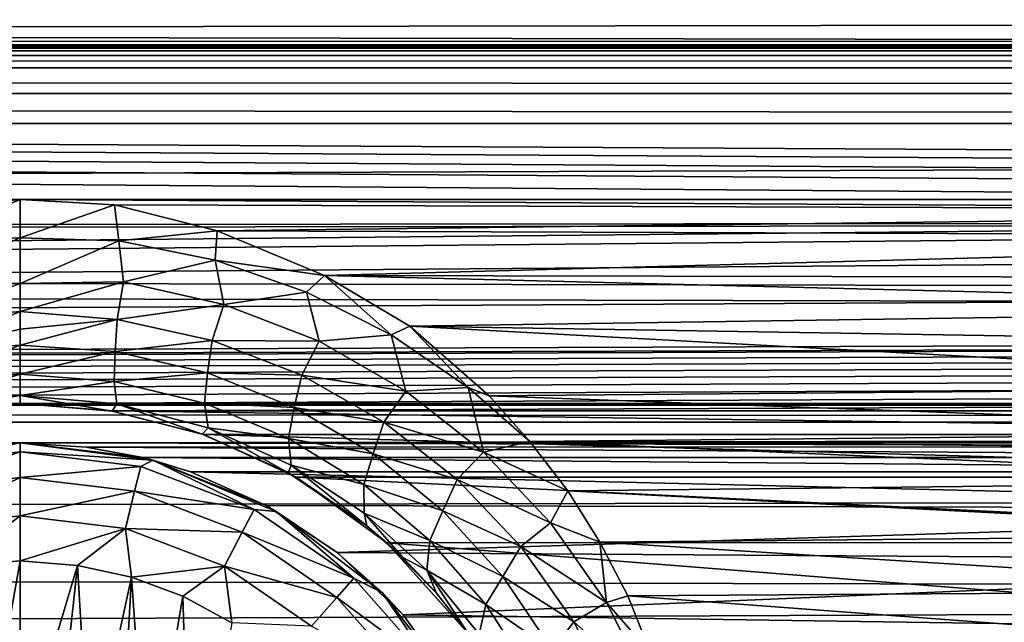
# Model space of a CAD drawing. Header units: metres. Extents: x -95 to 103, y -12 to 12.
# Tile 281 of 520: x -44.2 to -41.7, y 7.98 to 9.51. Entities that reach past the tile are written whole.
import ezdxf

# ---------------------------------------------------------------- set-up
doc = ezdxf.new("R2010")
doc.units = ezdxf.units.M
doc.layers.add('solid_P74500', color=7, linetype='CONTINUOUS')
doc.layers.add('solid_P74500_01', color=7, linetype='CONTINUOUS')

msp = doc.modelspace()

# ---------------------------------------------------------------- linework, layer by layer
at = {"layer": 'solid_P74500'}
for points in [[(92.5, 10.0152, -7.478519), (-94.018356, 9.477332, -8.150471), (-94.018356, 10.085306, -7.38489)], [(92.5, 10.0152, -7.478519), (92.5, 9.409225, -8.228889), (-94.018356, 9.477332, -8.150471)], [(92.5, 9.169497, 8.495161), (92.5, 9.793223, 7.7681), (-94.018356, 9.577682, 8.03231)], [(-12.2, 5.05, 0.5), (-11.7, 9.776363, 0.5), (-88, 9.776363, 0.5)], [(-12.2, 5.05, 0.5), (-88, 9.776363, 0.5), (-88, 5.05, 0.5)], [(92.5, 9.169497, 8.495161), (-94.018356, 9.577682, 8.03231), (-94.018356, 8.920666, 8.756239)], [(-86.199997, 9.423205, -4.3), (-87.224998, 9.55, -4.3), (-12.775, 9.55, -4.3)], [(-86.199997, 9.423205, -4.3), (-12.775, 9.55, -4.3), (-13.8, 9.423205, -4.3)], [(-44.200005, 9.057376, -8.614751), (-49.200005, 9.057376, -8.614751), (-94.018356, 9.477332, -8.150471)], [(-39.200005, 9.057376, -8.614751), (-44.200005, 9.057376, -8.614751), (-94.018356, 9.477332, -8.150471)], [(-34.200005, 9.057376, -8.614751), (-39.200005, 9.057376, -8.614751), (-94.018356, 9.477332, -8.150471)], [(-29.200006, 9.057376, -8.614751), (-34.200005, 9.057376, -8.614751), (-94.018356, 9.477332, -8.150471)], [(-24.200006, 9.057376, -8.614751), (-29.200006, 9.057376, -8.614751), (-94.018356, 9.477332, -8.150471)], [(-19.200006, 9.057376, -8.614751), (-24.200006, 9.057376, -8.614751), (-94.018356, 9.477332, -8.150471)], [(-86.199997, 9.44173, -4.343083), (-13.8, 9.443185, -4.348236), (-13.8, 9.45, -4.4)], [(-86.199997, 9.45, -4.4), (-86.199997, 9.44173, -4.343083), (-13.8, 9.45, -4.4)], [(-86.199997, 9.45, -5), (-86.199997, 9.45, -4.4), (-13.8, 9.45, -4.4)], [(-13.8, 9.45, -5), (-86.199997, 9.45, -5), (-13.8, 9.45, -4.4)], [(-13.8, 9.434836, -5.076392), (-86.199997, 9.434776, -5.076537), (-86.199997, 9.45, -5)], [(-13.8, 9.434836, -5.076392), (-86.199997, 9.45, -5), (-13.8, 9.45, -5)], [(-13.8, 9.443185, -4.348236), (-86.199997, 9.423205, -4.3), (-13.8, 9.423205, -4.3)], [(-86.199997, 9.44173, -4.343083), (-86.199997, 9.423205, -4.3), (-13.8, 9.443185, -4.348236)], [(-13.8, 9.391477, -5.141366), (-86.199997, 9.434776, -5.076537), (-13.8, 9.434836, -5.076392)], [(-13.8, 9.391477, -5.141366), (-86.199997, 9.391366, -5.141477), (-86.199997, 9.434776, -5.076537)], [(-13.8, 9.391477, -5.141366), (-13.8, 9.326537, -5.184776), (-86.199997, 9.391366, -5.141477)], [(-13.8, 9.326537, -5.184776), (-86.199997, 9.326391, -5.184836), (-86.199997, 9.391366, -5.141477)], [(-13.8, 9.326537, -5.184776), (-13.8, 9.25, -5.2), (-86.199997, 9.326391, -5.184836)], [(-13.8, 9.25, -5.2), (-86.199997, 9.25, -5.2), (-86.199997, 9.326391, -5.184836)], [(-13.8, 9.25, -5.2), (-86.995445, 8.535221, -5.2), (-86.199997, 9.25, -5.2)], [(-13.8, 9.25, -5.2), (-13.566045, 9.214799, -5.2), (-86.995445, 8.535221, -5.2)], [(-13.566045, 9.214799, -5.2), (-13.35684, 9.115801, -5.2), (-86.995445, 8.535221, -5.2)], [(92.5, 8.487373, 9.175829), (92.5, 9.169497, 8.495161), (-94.018356, 8.920666, 8.756239)], [(-84.199997, 8.54, -7.701844), (92.5, 9.145422, -6.971025), (-92.5, 8.940191, -7.233159)], [(-74.199997, 8.54, -7.701844), (92.5, 9.145422, -6.971025), (-79.199997, 8.54, -7.701844)], [(-69.199997, 8.54, -7.701844), (92.5, 9.145422, -6.971025), (-74.199997, 8.54, -7.701844)], [(-64.199997, 8.54, -7.701844), (92.5, 9.145422, -6.971025), (-69.199997, 8.54, -7.701844)], [(-59.200001, 8.54, -7.701844), (92.5, 9.145422, -6.971025), (-64.199997, 8.54, -7.701844)], [(-54.200001, 8.54, -7.701844), (92.5, 9.145422, -6.971025), (-59.200001, 8.54, -7.701844)], [(-49.200001, 8.54, -7.701844), (92.5, 9.145422, -6.971025), (-54.200001, 8.54, -7.701844)], [(-44.200001, 8.54, -7.701844), (92.5, 9.145422, -6.971025), (-49.200001, 8.54, -7.701844)], [(-39.200001, 8.54, -7.701844), (92.5, 9.145422, -6.971025), (-44.200001, 8.54, -7.701844)], [(-13.35684, 9.115801, -5.2), (-13.185196, 8.961563, -5.2), (-86.995445, 8.535221, -5.2)], [(-44.200005, 9.057376, -8.614751), (-44.493057, 9.02928, -8.644195), (-49.200005, 9.057376, -8.614751)], [(-44.451721, 8.951935, -8.698801), (-44.493057, 9.02928, -8.644195), (-44.200005, 9.057376, -8.614751)], [(-44.199982, 8.960335, -8.682782), (-44.451721, 8.951935, -8.698801), (-44.200005, 9.057376, -8.614751)], [(-39.493057, 9.02928, -8.644195), (-43.960751, 9.043484, -8.629334), (-44.200005, 9.057376, -8.614751)], [(-44.199982, 8.960335, -8.682782), (-44.200005, 9.057376, -8.614751), (-43.960751, 9.043484, -8.629334)], [(-39.200005, 9.057376, -8.614751), (-39.493057, 9.02928, -8.644195), (-44.200005, 9.057376, -8.614751)], [(-43.949501, 8.952705, -8.698201), (-44.199982, 8.960335, -8.682782), (-43.960751, 9.043484, -8.629334)], [(-39.493057, 9.02928, -8.644195), (-43.700359, 8.978143, -8.697296), (-43.960751, 9.043484, -8.629334)], [(-43.949501, 8.952705, -8.698201), (-43.960751, 9.043484, -8.629334), (-43.700359, 8.978143, -8.697296)], [(-39.493057, 9.02928, -8.644195), (-39.756618, 8.963315, -8.712577), (-43.700359, 8.978143, -8.697296)], [(-43.949501, 8.952705, -8.698201), (-43.700359, 8.978143, -8.697296), (-43.705162, 8.903148, -8.754843)], [(-43.705162, 8.903148, -8.754843), (-43.700359, 8.978143, -8.697296), (-43.427822, 8.864437, -8.813158)], [(-39.756618, 8.963315, -8.712577), (-43.427822, 8.864437, -8.813158), (-43.700359, 8.978143, -8.697296)], [(-13.185196, 8.961563, -5.2), (-13.064476, 8.764095, -5.2), (-86.995445, 8.535221, -5.2)], [(-44.46175, 8.847548, -8.731838), (-44.451721, 8.951935, -8.698801), (-44.199982, 8.960335, -8.682782)], [(-44.199982, 8.960335, -8.682782), (-44.199963, 8.843924, -8.707972), (-44.46175, 8.847548, -8.731838)], [(-43.949501, 8.952705, -8.698201), (-44.199963, 8.843924, -8.707972), (-44.199982, 8.960335, -8.682782)], [(-43.949501, 8.952705, -8.698201), (-43.938175, 8.848036, -8.731714), (-44.199963, 8.843924, -8.707972)], [(-43.949501, 8.952705, -8.698201), (-43.705162, 8.903148, -8.754843), (-43.938175, 8.848036, -8.731714)], [(-39.756618, 8.963315, -8.712577), (-39.992466, 8.857634, -8.819996), (-43.427822, 8.864437, -8.813158)], [(92.5, 8.487373, 9.175829), (-94.018356, 8.920666, 8.756239), (-94.018356, 8.209083, 9.426609)], [(-43.705162, 8.903148, -8.754843), (-43.682835, 8.790976, -8.803505), (-43.938175, 8.848036, -8.731714)], [(-43.705162, 8.903148, -8.754843), (-43.427822, 8.864437, -8.813158), (-43.473045, 8.822479, -8.843252)], [(-43.705162, 8.903148, -8.754843), (-43.473045, 8.822479, -8.843252), (-43.682835, 8.790976, -8.803505)], [(-43.473045, 8.822479, -8.843252), (-43.427822, 8.864437, -8.813158), (-43.257984, 8.713788, -8.956596)], [(-40.115223, 8.781263, -8.896033), (-43.21125, 8.735947, -8.940538), (-43.427822, 8.864437, -8.813158)], [(-43.257984, 8.713788, -8.956596), (-43.427822, 8.864437, -8.813158), (-43.21125, 8.735947, -8.940538)], [(-39.992466, 8.857634, -8.819996), (-40.115223, 8.781263, -8.896033), (-43.427822, 8.864437, -8.813158)], [(-44.446915, 8.752792, -8.725297), (-44.46175, 8.847548, -8.731838), (-44.199963, 8.843924, -8.707972)], [(-44.199963, 8.843924, -8.707972), (-44.199959, 8.772922, -8.700407), (-44.446915, 8.752792, -8.725297)], [(-43.938175, 8.848036, -8.731714), (-44.199959, 8.772922, -8.700407), (-44.199963, 8.843924, -8.707972)], [(-43.938175, 8.848036, -8.731714), (-43.953758, 8.752831, -8.725092), (-44.199959, 8.772922, -8.700407)], [(-43.938175, 8.848036, -8.731714), (-43.682835, 8.790976, -8.803505), (-43.953758, 8.752831, -8.725092)], [(-43.473045, 8.822479, -8.843252), (-43.441589, 8.697452, -8.914131), (-43.682835, 8.790976, -8.803505)], [(-43.473045, 8.822479, -8.843252), (-43.257984, 8.713788, -8.956596), (-43.441589, 8.697452, -8.914131)], [(-43.682835, 8.790976, -8.803505), (-43.713203, 8.699433, -8.797652), (-43.953758, 8.752831, -8.725092)], [(-43.682835, 8.790976, -8.803505), (-43.441589, 8.697452, -8.914131), (-43.713203, 8.699433, -8.797652)], [(-40.115223, 8.781263, -8.896033), (-40.243198, 8.687765, -8.987366), (-43.21125, 8.735947, -8.940538)], [(-13.064476, 8.764095, -5.2), (-13.004552, 8.535221, -5.2), (-86.995445, 8.535221, -5.2)], [(-44.441639, 8.671274, -8.694287), (-44.446915, 8.752792, -8.725297), (-44.199959, 8.772922, -8.700407)], [(-44.199955, 8.728601, -8.686563), (-44.441639, 8.671274, -8.694287), (-44.199959, 8.772922, -8.700407)], [(-43.953758, 8.752831, -8.725092), (-44.199955, 8.728601, -8.686563), (-44.199959, 8.772922, -8.700407)], [(-43.953758, 8.752831, -8.725092), (-44.199955, 8.687284, -8.666237), (-44.199955, 8.728601, -8.686563)], [(-43.959221, 8.671343, -8.694014), (-44.199955, 8.687284, -8.666237), (-43.953758, 8.752831, -8.725092)], [(-43.959221, 8.671343, -8.694014), (-43.953758, 8.752831, -8.725092), (-43.713203, 8.699433, -8.797652)], [(-44.199955, 8.728601, -8.686563), (-44.199955, 8.687284, -8.666237), (-44.441639, 8.671274, -8.694287)], [(-43.257984, 8.713788, -8.956596), (-43.21125, 8.735947, -8.940538), (-43.062946, 8.580557, -9.088383)], [(-40.366447, 8.581667, -9.088729), (-43.00983, 8.558819, -9.110249), (-43.21125, 8.735947, -8.940538)], [(-43.062946, 8.580557, -9.088383), (-43.21125, 8.735947, -8.940538), (-43.00983, 8.558819, -9.110249)], [(-40.243198, 8.687765, -8.987366), (-40.366447, 8.581667, -9.088729), (-43.21125, 8.735947, -8.940538)], [(-43.257984, 8.713788, -8.956596), (-43.220764, 8.57114, -9.053757), (-43.441589, 8.697452, -8.914131)], [(-43.257984, 8.713788, -8.956596), (-43.062946, 8.580557, -9.088383), (-43.220764, 8.57114, -9.053757)], [(-44.439163, 8.595643, -8.634041), (-44.441639, 8.671274, -8.694287), (-44.199955, 8.687284, -8.666237)], [(-44.199959, 8.614271, -8.605644), (-44.439163, 8.595643, -8.634041), (-44.199955, 8.687284, -8.666237)], [(-43.959221, 8.671343, -8.694014), (-44.199959, 8.614271, -8.605644), (-44.199955, 8.687284, -8.666237)], [(-43.72506, 8.617503, -8.770029), (-43.959221, 8.671343, -8.694014), (-43.713203, 8.699433, -8.797652)], [(-43.72506, 8.617503, -8.770029), (-43.713203, 8.699433, -8.797652), (-43.485458, 8.611586, -8.909285)], [(-43.441589, 8.697452, -8.914131), (-43.485458, 8.611586, -8.909285), (-43.713203, 8.699433, -8.797652)], [(-43.441589, 8.697452, -8.914131), (-43.220764, 8.57114, -9.053757), (-43.485458, 8.611586, -8.909285)], [(-43.961632, 8.595754, -8.633754), (-44.199959, 8.614271, -8.605644), (-43.959221, 8.671343, -8.694014)], [(-43.961632, 8.595754, -8.633754), (-43.959221, 8.671343, -8.694014), (-43.72506, 8.617503, -8.770029)], [(-44.44595, 8.538467, -8.544914), (-44.439163, 8.595643, -8.634041), (-44.199959, 8.614271, -8.605644)], [(-44.19997, 8.559706, -8.514988), (-44.44595, 8.538467, -8.544914), (-44.199959, 8.614271, -8.605644)], [(-43.961632, 8.595754, -8.633754), (-44.19997, 8.559706, -8.514988), (-44.199959, 8.614271, -8.605644)], [(-43.961632, 8.595754, -8.633754), (-43.72506, 8.617503, -8.770029), (-43.732174, 8.540157, -8.71243)], [(-43.732174, 8.540157, -8.71243), (-43.72506, 8.617503, -8.770029), (-43.504845, 8.529674, -8.886116)], [(-43.504845, 8.529674, -8.886116), (-43.72506, 8.617503, -8.770029), (-43.485458, 8.611586, -8.909285)], [(-43.504845, 8.529674, -8.886116), (-43.485458, 8.611586, -8.909285), (-43.276642, 8.492581, -9.04997)], [(-43.220764, 8.57114, -9.053757), (-43.276642, 8.492581, -9.04997), (-43.485458, 8.611586, -8.909285)], [(-43.961632, 8.595754, -8.633754), (-43.9548, 8.538644, -8.544617), (-44.19997, 8.559706, -8.514988)], [(-43.961632, 8.595754, -8.633754), (-43.732174, 8.540157, -8.71243), (-43.9548, 8.538644, -8.544617)], [(-43.062946, 8.580557, -9.088383), (-43.024174, 8.416284, -9.21362), (-43.220764, 8.57114, -9.053757)], [(-43.062946, 8.580557, -9.088383), (-43.00983, 8.558819, -9.110249), (-42.906006, 8.443342, -9.217374)], [(-43.062946, 8.580557, -9.088383), (-42.906006, 8.443342, -9.217374), (-43.024174, 8.416284, -9.21362)], [(-40.366447, 8.581667, -9.088729), (-40.475742, 8.467224, -9.19544), (-43.00983, 8.558819, -9.110249)], [(-44.19997, 8.559706, -8.514988), (-44.432384, 8.520578, -8.433332), (-44.44595, 8.538467, -8.544914)], [(-44.19997, 8.559706, -8.514988), (-44.200001, 8.54, -8.407997), (-44.432384, 8.520578, -8.433332)], [(-43.96706, 8.520485, -8.43343), (-44.200001, 8.54, -8.407997), (-44.19997, 8.559706, -8.514988)], [(-43.9548, 8.538644, -8.544617), (-43.96706, 8.520485, -8.43343), (-44.19997, 8.559706, -8.514988)], [(-43.220764, 8.57114, -9.053757), (-43.024174, 8.416284, -9.21362), (-43.276642, 8.492581, -9.04997)], [(-40.475742, 8.467224, -9.19544), (-42.906006, 8.443342, -9.217374), (-43.00983, 8.558819, -9.110249)], [(-87, 8.49261, -5.204592), (-86.995445, 8.535221, -5.2), (-13, 8.492611, -5.204592)], [(-86.995445, 8.535221, -5.2), (-13.004552, 8.535221, -5.2), (-13, 8.492611, -5.204592)], [(-44.200001, 8.54, -7.701844), (-49.200001, 8.54, -7.701844), (-48.969208, 8.520817, -7.723062)], [(-44.429855, 8.520978, -7.722884), (-44.200001, 8.54, -7.701844), (-48.969208, 8.520817, -7.723062)], [(-44.432384, 8.520578, -8.433332), (-44.200001, 8.54, -8.407997), (-44.429855, 8.520978, -7.722884)], [(-44.200001, 8.54, -8.407997), (-44.200001, 8.54, -7.701844), (-44.429855, 8.520978, -7.722884)], [(-39.200001, 8.54, -7.701844), (-44.200001, 8.54, -7.701844), (-43.969208, 8.520817, -7.723062)], [(-43.96706, 8.520485, -8.43343), (-43.969208, 8.520817, -7.723062), (-44.200001, 8.54, -7.701844)], [(-43.96706, 8.520485, -8.43343), (-44.200001, 8.54, -7.701844), (-44.200001, 8.54, -8.407997)], [(-39.429855, 8.520978, -7.722884), (-39.200001, 8.54, -7.701844), (-43.969208, 8.520817, -7.723062)], [(-43.9548, 8.538644, -8.544617), (-43.73814, 8.461623, -8.506862), (-43.96706, 8.520485, -8.43343)], [(-43.732174, 8.540157, -8.71243), (-43.722622, 8.477684, -8.627227), (-43.9548, 8.538644, -8.544617)], [(-43.9548, 8.538644, -8.544617), (-43.722622, 8.477684, -8.627227), (-43.73814, 8.461623, -8.506862)], [(-43.732174, 8.540157, -8.71243), (-43.504845, 8.529674, -8.886116), (-43.519291, 8.451239, -8.831435)], [(-43.732174, 8.540157, -8.71243), (-43.519291, 8.451239, -8.831435), (-43.722622, 8.477684, -8.627227)], [(-43.519291, 8.451239, -8.831435), (-43.504845, 8.529674, -8.886116), (-43.304352, 8.411588, -9.031435)], [(-43.304352, 8.411588, -9.031435), (-43.504845, 8.529674, -8.886116), (-43.276642, 8.492581, -9.04997)], [(-39.663189, 8.461158, -7.788376), (-39.429855, 8.520978, -7.722884), (-43.969208, 8.520817, -7.723062)], [(-39.663189, 8.461158, -7.788376), (-43.969208, 8.520817, -7.723062), (-43.73526, 8.460627, -7.788954)], [(-43.73814, 8.461623, -8.506862), (-43.73526, 8.460627, -7.788954), (-43.969208, 8.520817, -7.723062)], [(-43.73814, 8.461623, -8.506862), (-43.969208, 8.520817, -7.723062), (-43.96706, 8.520485, -8.43343)], [(92.5, 7.752533, 9.805175), (92.5, 8.487373, 9.175829), (-94.018356, 8.209083, 9.426609)], [(-44.200001, 8.44, -5.224123), (-87, 8.49261, -5.204592), (-13, 8.492611, -5.204592)], [(-87, 8.49261, -5.204592), (-44.200001, 8.44, -5.224123), (-49.200001, 8.44, -5.224123)], [(-13, 8.492611, -5.204592), (-39.200001, 8.44, -5.224123), (-44.200001, 8.44, -5.224123)], [(-43.722622, 8.477684, -8.627227), (-43.520088, 8.363814, -8.627802), (-43.73814, 8.461623, -8.506862)], [(-43.722622, 8.477684, -8.627227), (-43.512047, 8.382983, -8.75055), (-43.520088, 8.363814, -8.627802)], [(-43.519291, 8.451239, -8.831435), (-43.512047, 8.382983, -8.75055), (-43.722622, 8.477684, -8.627227)], [(-43.304352, 8.411588, -9.031435), (-43.276642, 8.492581, -9.04997), (-43.090515, 8.34636, -9.210852)], [(-43.024174, 8.416284, -9.21362), (-43.090515, 8.34636, -9.210852), (-43.276642, 8.492581, -9.04997)], [(-43.520088, 8.363814, -8.627802), (-43.73526, 8.460627, -7.788954), (-43.73814, 8.461623, -8.506862)], [(-39.899006, 8.353099, -7.904159), (-39.663189, 8.461158, -7.788376), (-43.73526, 8.460627, -7.788954)], [(-39.899006, 8.353099, -7.904159), (-43.73526, 8.460627, -7.788954), (-43.499878, 8.352461, -7.904833)], [(-43.520088, 8.363814, -8.627802), (-43.499878, 8.352461, -7.904833), (-43.73526, 8.460627, -7.788954)], [(-43.519291, 8.451239, -8.831435), (-43.304352, 8.411588, -9.031435), (-43.327904, 8.333687, -8.979209)], [(-43.519291, 8.451239, -8.831435), (-43.327904, 8.333687, -8.979209), (-43.512047, 8.382983, -8.75055)], [(-40.475742, 8.467224, -9.19544), (-40.512749, 8.422978, -9.235986), (-42.906006, 8.443342, -9.217374)], [(-44.200001, 8.44, -5.224123), (-44.364891, 8.429509, -5.230221), (-49.200001, 8.44, -5.224123)], [(-44.536465, 8.395703, -11.5), (-44.364891, 8.429509, -5.230221), (-44.200001, 8.44, -5.224123)], [(-44.536465, 8.395703, -11.5), (-44.200001, 8.44, -5.224123), (-44.200001, 8.44, -11.5)], [(-44.505669, 8.380139, -11.614588), (-44.536465, 8.395703, -11.5), (-44.200001, 8.44, -11.5)], [(-44.200001, 8.417253, -11.614588), (-44.505669, 8.380139, -11.614588), (-44.200001, 8.44, -11.5)], [(-39.364891, 8.429509, -5.230221), (-44.032898, 8.429217, -5.230403), (-44.200001, 8.44, -5.224123)], [(-44.200001, 8.44, -11.5), (-44.200001, 8.44, -5.224123), (-44.032898, 8.429217, -5.230403)], [(-39.200001, 8.44, -5.224123), (-39.364891, 8.429509, -5.230221), (-44.200001, 8.44, -5.224123)], [(-44.200001, 8.44, -11.5), (-44.032898, 8.429217, -5.230403), (-43.889034, 8.402259, -5.250598)], [(-43.863537, 8.395703, -11.5), (-44.200001, 8.44, -11.5), (-43.889034, 8.402259, -5.250598)], [(-43.863537, 8.395703, -11.5), (-44.200001, 8.417253, -11.614588), (-44.200001, 8.44, -11.5)], [(-39.364891, 8.429509, -5.230221), (-39.509518, 8.402635, -5.250264), (-44.032898, 8.429217, -5.230403)], [(-39.509518, 8.402635, -5.250264), (-43.889034, 8.402259, -5.250598), (-44.032898, 8.429217, -5.230403)], [(-43.024174, 8.416284, -9.21362), (-42.906006, 8.443342, -9.217374), (-42.810066, 8.317733, -9.33088)], [(-40.574173, 8.342347, -9.30888), (-42.810066, 8.317733, -9.33088), (-42.906006, 8.443342, -9.217374)], [(-40.512749, 8.422978, -9.235986), (-40.574173, 8.342347, -9.30888), (-42.906006, 8.443342, -9.217374)], [(-44.490101, 8.316991, -11.712049), (-44.505669, 8.380139, -11.614588), (-44.200001, 8.417253, -11.614588)], [(-44.490101, 8.316991, -11.712049), (-44.200001, 8.417253, -11.614588), (-44.200001, 8.352216, -11.712049)], [(-43.894333, 8.380139, -11.614588), (-44.200001, 8.352216, -11.712049), (-44.200001, 8.417253, -11.614588)], [(-43.863537, 8.395703, -11.5), (-43.894333, 8.380139, -11.614588), (-44.200001, 8.417253, -11.614588)], [(-39.509518, 8.402635, -5.250264), (-39.63176, 8.366207, -5.293069), (-43.889034, 8.402259, -5.250598)], [(-43.889034, 8.402259, -5.250598), (-39.63176, 8.366207, -5.293069), (-43.768238, 8.366207, -5.293069)], [(-43.863537, 8.395703, -11.5), (-43.889034, 8.402259, -5.250598), (-43.768238, 8.366207, -5.293069)], [(-43.327904, 8.333687, -8.979209), (-43.304352, 8.411588, -9.031435), (-43.126923, 8.267343, -9.196733)], [(-43.126923, 8.267343, -9.196733), (-43.304352, 8.411588, -9.031435), (-43.090515, 8.34636, -9.210852)], [(-43.024174, 8.416284, -9.21362), (-42.853996, 8.236588, -9.38695), (-43.090515, 8.34636, -9.210852)], [(-43.024174, 8.416284, -9.21362), (-42.810066, 8.317733, -9.33088), (-42.853996, 8.236588, -9.38695)], [(-43.894333, 8.380139, -11.614588), (-43.909897, 8.316991, -11.712049), (-44.200001, 8.352216, -11.712049)], [(-43.894333, 8.380139, -11.614588), (-43.60643, 8.270952, -11.614588), (-43.909897, 8.316991, -11.712049)], [(-43.863537, 8.395703, -11.5), (-43.60643, 8.270952, -11.614588), (-43.894333, 8.380139, -11.614588)], [(-43.863537, 8.395703, -11.5), (-43.768238, 8.366207, -5.293069), (-43.575996, 8.280447, -5.426181)], [(-43.863537, 8.395703, -11.5), (-43.575996, 8.280447, -5.426181), (-43.549999, 8.265833, -11.5)], [(-43.863537, 8.395703, -11.5), (-43.549999, 8.265833, -11.5), (-43.60643, 8.270952, -11.614588)], [(-43.512047, 8.382983, -8.75055), (-43.32048, 8.229239, -8.787727), (-43.520088, 8.363814, -8.627802)], [(-43.512047, 8.382983, -8.75055), (-43.326813, 8.260994, -8.901955), (-43.32048, 8.229239, -8.787727)], [(-43.327904, 8.333687, -8.979209), (-43.326813, 8.260994, -8.901955), (-43.512047, 8.382983, -8.75055)], [(-44.490101, 8.316991, -11.712049), (-44.200001, 8.352216, -11.712049), (-44.466789, 8.222411, -11.777164)], [(-44.200001, 8.352216, -11.712049), (-44.200001, 8.254805, -11.777164), (-44.466789, 8.222411, -11.777164)], [(-43.909897, 8.316991, -11.712049), (-44.200001, 8.254805, -11.777164), (-44.200001, 8.352216, -11.712049)], [(-43.768238, 8.366207, -5.293069), (-39.63176, 8.366207, -5.293069), (-39.838207, 8.272575, -5.438244)], [(-43.575996, 8.280447, -5.426181), (-43.768238, 8.366207, -5.293069), (-39.838207, 8.272575, -5.438244)], [(-43.32048, 8.229239, -8.787727), (-43.499878, 8.352461, -7.904833), (-43.520088, 8.363814, -8.627802)], [(-40.130051, 8.186581, -8.076503), (-39.899006, 8.353099, -7.904159), (-43.499878, 8.352461, -7.904833)], [(-40.130051, 8.186581, -8.076503), (-43.499878, 8.352461, -7.904833), (-43.269226, 8.185938, -8.077154)], [(-43.32048, 8.229239, -8.787727), (-43.269226, 8.185938, -8.077154), (-43.499878, 8.352461, -7.904833)], [(-43.327904, 8.333687, -8.979209), (-43.126923, 8.267343, -9.196733), (-43.160397, 8.191937, -9.146291)], [(-43.327904, 8.333687, -8.979209), (-43.160397, 8.191937, -9.146291), (-43.326813, 8.260994, -8.901955)], [(-43.126923, 8.267343, -9.196733), (-43.090515, 8.34636, -9.210852), (-42.929272, 8.176402, -9.385122)], [(-42.853996, 8.236588, -9.38695), (-42.929272, 8.176402, -9.385122), (-43.090515, 8.34636, -9.210852)], [(-40.574173, 8.342347, -9.30888), (-40.661537, 8.207409, -9.428066), (-42.810066, 8.317733, -9.33088)], [(-43.909897, 8.316991, -11.712049), (-43.933208, 8.222411, -11.777164), (-44.200001, 8.254805, -11.777164)], [(-43.909897, 8.316991, -11.712049), (-43.636654, 8.213364, -11.712049), (-43.933208, 8.222411, -11.777164)], [(-43.60643, 8.270952, -11.614588), (-43.636654, 8.213364, -11.712049), (-43.909897, 8.316991, -11.712049)], [(-42.853996, 8.236588, -9.38695), (-42.810066, 8.317733, -9.33088), (-42.728512, 8.18801, -9.444919)], [(-40.661537, 8.207409, -9.428066), (-42.728512, 8.18801, -9.444919), (-42.810066, 8.317733, -9.33088)], [(-43.395794, 8.161398, -5.603641), (-43.575996, 8.280447, -5.426181), (-39.838207, 8.272575, -5.438244)], [(-43.549999, 8.265833, -11.5), (-43.575996, 8.280447, -5.426181), (-43.395794, 8.161398, -5.603641)], [(-44.466789, 8.222411, -11.777164), (-44.200001, 8.254805, -11.777164), (-44.370331, 8.125382, -11.8)], [(-44.200001, 8.254805, -11.777164), (-44.200001, 8.14, -11.8), (-44.370331, 8.125382, -11.8)], [(-43.933208, 8.222411, -11.777164), (-44.200001, 8.14, -11.8), (-44.200001, 8.254805, -11.777164)], [(-43.60643, 8.270952, -11.614588), (-43.353024, 8.096038, -11.614588), (-43.636654, 8.213364, -11.712049)], [(-43.549999, 8.265833, -11.5), (-43.353024, 8.096038, -11.614588), (-43.60643, 8.270952, -11.614588)], [(-43.549999, 8.265833, -11.5), (-43.395794, 8.161398, -5.603641), (-43.280762, 8.059238, -11.5)], [(-43.549999, 8.265833, -11.5), (-43.280762, 8.059238, -11.5), (-43.353024, 8.096038, -11.614588)], [(-43.395794, 8.161398, -5.603641), (-39.838207, 8.272575, -5.438244), (-40.03117, 8.13967, -5.635225)], [(-43.326813, 8.260994, -8.901955), (-43.228977, 8.14852, -8.881587), (-43.32048, 8.229239, -8.787727)], [(-43.326813, 8.260994, -8.901955), (-43.167862, 8.116902, -9.071674), (-43.228977, 8.14852, -8.881587)], [(-43.160397, 8.191937, -9.146291), (-43.167862, 8.116902, -9.071674), (-43.326813, 8.260994, -8.901955)], [(-43.160397, 8.191937, -9.146291), (-43.126923, 8.267343, -9.196733), (-42.974445, 8.100428, -9.375034)], [(-42.974445, 8.100428, -9.375034), (-43.126923, 8.267343, -9.196733), (-42.929272, 8.176402, -9.385122)], [(-43.228977, 8.14852, -8.881587), (-43.269226, 8.185938, -8.077154), (-43.32048, 8.229239, -8.787727)], [(-42.853996, 8.236588, -9.38695), (-42.711864, 8.035035, -9.568677), (-42.929272, 8.176402, -9.385122)], [(-42.853996, 8.236588, -9.38695), (-42.728512, 8.18801, -9.444919), (-42.711864, 8.035035, -9.568677)], [(92.5, 7.752533, 9.805175), (-94.018356, 8.209083, 9.426609), (-94.018356, 7.447287, 10.039319)], [(-43.933208, 8.222411, -11.777164), (-44.054955, 8.12864, -11.8), (-44.200001, 8.14, -11.8)], [(-43.933208, 8.222411, -11.777164), (-43.917507, 8.099016, -11.8), (-44.054955, 8.12864, -11.8)], [(-43.933208, 8.222411, -11.777164), (-43.681923, 8.12711, -11.777164), (-43.917507, 8.099016, -11.8)], [(-43.636654, 8.213364, -11.712049), (-43.681923, 8.12711, -11.777164), (-43.933208, 8.222411, -11.777164)], [(-43.636654, 8.213364, -11.712049), (-43.396152, 8.047357, -11.712049), (-43.681923, 8.12711, -11.777164)], [(-43.353024, 8.096038, -11.614588), (-43.396152, 8.047357, -11.712049), (-43.636654, 8.213364, -11.712049)], [(-40.661537, 8.207409, -9.428066), (-40.735615, 8.064089, -9.550941), (-42.728512, 8.18801, -9.444919)], [(-40.338188, 7.955187, -8.304517), (-40.130051, 8.186581, -8.076503), (-43.269226, 8.185938, -8.077154)], [(-40.338188, 7.955187, -8.304517), (-43.269226, 8.185938, -8.077154), (-43.061371, 7.95457, -8.305107)], [(-43.064331, 7.958691, -9.092649), (-43.061371, 7.95457, -8.305107), (-43.269226, 8.185938, -8.077154)], [(-43.143063, 8.058084, -8.982758), (-43.269226, 8.185938, -8.077154), (-43.228977, 8.14852, -8.881587)], [(-43.064331, 7.958691, -9.092649), (-43.269226, 8.185938, -8.077154), (-43.143063, 8.058084, -8.982758)], [(-43.160397, 8.191937, -9.146291), (-43.017941, 8.029526, -9.32572), (-43.167862, 8.116902, -9.071674)], [(-43.160397, 8.191937, -9.146291), (-42.974445, 8.100428, -9.375034), (-43.017941, 8.029526, -9.32572)], [(-42.974445, 8.100428, -9.375034), (-42.929272, 8.176402, -9.385122), (-42.794556, 7.985523, -9.567693)], [(-42.711864, 8.035035, -9.568677), (-42.794556, 7.985523, -9.567693), (-42.929272, 8.176402, -9.385122)], [(-40.735615, 8.064089, -9.550941), (-42.65778, 8.05173, -9.561361), (-42.728512, 8.18801, -9.444919)], [(-42.711864, 8.035035, -9.568677), (-42.728512, 8.18801, -9.444919), (-42.65778, 8.05173, -9.561361)], [(-43.228165, 8.003443, -5.827108), (-43.395794, 8.161398, -5.603641), (-40.03117, 8.13967, -5.635225)], [(-43.280762, 8.059238, -11.5), (-43.395794, 8.161398, -5.603641), (-43.228165, 8.003443, -5.827108)], [(-44.200001, 8.14, -11.8), (-44.291828, 7.630482, -11.8), (-44.370331, 8.125382, -11.8)], [(-44.200001, 8.14, -11.8), (-44.200001, 7.64, -11.8), (-44.291828, 7.630482, -11.8)], [(-44.054955, 8.12864, -11.8), (-44.200001, 7.64, -11.8), (-44.200001, 8.14, -11.8)], [(-44.054955, 8.12864, -11.8), (-44.108688, 7.630527, -11.8), (-44.200001, 7.64, -11.8)], [(-44.054955, 8.12864, -11.8), (-44.024685, 7.607855, -11.8), (-44.108688, 7.630527, -11.8)], [(-44.054955, 8.12864, -11.8), (-43.917507, 8.099016, -11.8), (-44.024685, 7.607855, -11.8)], [(-43.681923, 8.12711, -11.777164), (-43.787128, 8.050737, -11.8), (-43.917507, 8.099016, -11.8)], [(-43.681923, 8.12711, -11.777164), (-43.663013, 7.983215, -11.8), (-43.787128, 8.050737, -11.8)], [(-43.681923, 8.12711, -11.777164), (-43.460747, 7.974443, -11.777164), (-43.663013, 7.983215, -11.8)], [(-43.396152, 8.047357, -11.712049), (-43.460747, 7.974443, -11.777164), (-43.681923, 8.12711, -11.777164)], [(-43.167862, 8.116902, -9.071674), (-43.143063, 8.058084, -8.982758), (-43.228977, 8.14852, -8.881587)], [(-43.228165, 8.003443, -5.827108), (-40.03117, 8.13967, -5.635225), (-40.209461, 7.959397, -5.887105)], [(-43.167862, 8.116902, -9.071674), (-43.064331, 7.958691, -9.092649), (-43.143063, 8.058084, -8.982758)], [(-43.167862, 8.116902, -9.071674), (-43.035263, 7.954477, -9.252772), (-43.064331, 7.958691, -9.092649)], [(-43.017941, 8.029526, -9.32572), (-43.035263, 7.954477, -9.252772), (-43.167862, 8.116902, -9.071674)], [(-43.017941, 8.029526, -9.32572), (-42.974445, 8.100428, -9.375034), (-42.848385, 7.913625, -9.56118)], [(-42.848385, 7.913625, -9.56118), (-42.974445, 8.100428, -9.375034), (-42.794556, 7.985523, -9.567693)], [(-43.917507, 8.099016, -11.8), (-43.947666, 7.57166, -11.8), (-44.024685, 7.607855, -11.8)], [(-43.917507, 8.099016, -11.8), (-43.876675, 7.520992, -11.8), (-43.947666, 7.57166, -11.8)], [(-43.917507, 8.099016, -11.8), (-43.787128, 8.050737, -11.8), (-43.876675, 7.520992, -11.8)], [(-43.353024, 8.096038, -11.614588), (-43.148842, 7.865563, -11.614588), (-43.396152, 8.047357, -11.712049)], [(-43.280762, 8.059238, -11.5), (-43.148842, 7.865563, -11.614588), (-43.353024, 8.096038, -11.614588)], [(-43.787128, 8.050737, -11.8), (-43.767342, 7.39014, -11.8), (-43.876675, 7.520992, -11.8)], [(-43.787128, 8.050737, -11.8), (-43.663013, 7.983215, -11.8), (-43.767342, 7.39014, -11.8)], [(-43.280762, 8.059238, -11.5), (-43.228165, 8.003443, -5.827108), (-43.077759, 7.79618, -6.10177)], [(-43.280762, 8.059238, -11.5), (-43.077759, 7.79618, -6.10177), (-43.074165, 7.79, -11.5)], [(-43.280762, 8.059238, -11.5), (-43.074165, 7.79, -11.5), (-43.148842, 7.865563, -11.614588)], [(-42.711864, 8.035035, -9.568677), (-42.65778, 8.05173, -9.561361), (-42.599243, 7.905591, -9.682542)], [(-40.735615, 8.064089, -9.550941), (-40.797935, 7.912471, -9.676921), (-42.65778, 8.05173, -9.561361)], [(-40.797935, 7.912471, -9.676921), (-42.599243, 7.905591, -9.682542), (-42.65778, 8.05173, -9.561361)], [(-43.396152, 8.047357, -11.712049), (-43.202366, 7.828617, -11.712049), (-43.460747, 7.974443, -11.777164)], [(-43.148842, 7.865563, -11.614588), (-43.202366, 7.828617, -11.712049), (-43.396152, 8.047357, -11.712049)], [(-43.017941, 8.029526, -9.32572), (-42.901489, 7.849185, -9.512413), (-43.035263, 7.954477, -9.252772)], [(-43.017941, 8.029526, -9.32572), (-42.848385, 7.913625, -9.56118), (-42.901489, 7.849185, -9.512413)], [(-42.711864, 8.035035, -9.568677), (-42.599548, 7.814108, -9.754907), (-42.794556, 7.985523, -9.567693)], [(-42.711864, 8.035035, -9.568677), (-42.599243, 7.905591, -9.682542), (-42.599548, 7.814108, -9.754907)], [(-43.077759, 7.79618, -6.10177), (-43.228165, 8.003443, -5.827108), (-40.209461, 7.959397, -5.887105)], [(-42.848385, 7.913625, -9.56118), (-42.794556, 7.985523, -9.567693), (-42.688114, 7.776078, -9.754655)], [(-42.599548, 7.814108, -9.754907), (-42.688114, 7.776078, -9.754655), (-42.794556, 7.985523, -9.567693)]]:
    msp.add_3dface(points, dxfattribs=at)
at = {"layer": 'solid_P74500_01'}
for points in [[(-90.699997, 9.904712, -5.843516), (92.5, 9.145422, -6.971025), (92.5, 10.103848, -5.491487)], [(-92.5, 8.940191, 7.233159), (-92.5, 9.904712, 5.843516), (92.5, 9.641595, 6.268019)], [(-90.699997, 9.904712, -5.843516), (-92.5, 8.940191, -7.233159), (92.5, 9.145422, -6.971025)], [(-92.5, 8.940191, 7.233159), (92.5, 9.641595, 6.268019), (92.5, 8.572252, 7.665731)], [(-19.200006, 9.057376, -8.614751), (-94.018356, 9.477332, -8.150471), (92.5, 9.409225, -8.228889)], [(-84.199997, 8.54, -7.701844), (-79.199997, 8.54, -7.701844), (92.5, 9.145422, -6.971025)], [(-92.5, 7.788958, 8.459974), (-92.5, 8.940191, 7.233159), (92.5, 8.572252, 7.665731)], [(-92.5, 7.788958, 8.459974), (92.5, 8.572252, 7.665731), (92.5, 7.29035, 8.893468)]]:
    msp.add_3dface(points, dxfattribs=at)

doc.saveas('drawing.dxf')
